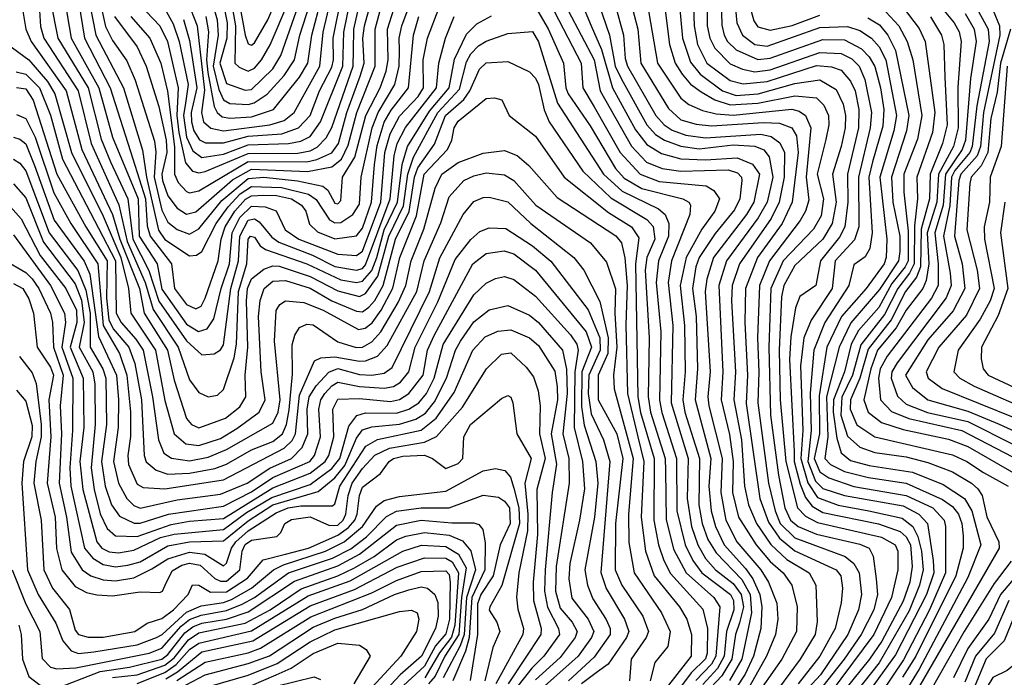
# Model space of a CAD drawing. Extents: x 501367 to 657802, y 482273 to 547541.
# Tile 500 of 656: x 578555 to 581743, y 529357 to 531485. Entities that reach past the tile are written whole.
import ezdxf

# ---------------------------------------------------------------- set-up
doc = ezdxf.new("R2010")
doc.units = 0

msp = doc.modelspace()

# ---------------------------------------------------------------- linework, layer by layer
at = {"layer": '0CON20XD'}
for points in [[(581424, 531664), (581580.3, 531475)], [(580628.7, 531645), (580658.9, 531405), (580677.5, 531345), (580699.3, 531309.3), (580727, 531277), (580761.3, 531251.3), (580805.7, 531225.7), (580855, 531209.1), (580945.1, 531214.9), (581065, 531238.4), (581135, 531232.7), (581158.5, 531208.5), (581173, 531175), (581174, 531145), (581165, 531097.8)], [(580823.7, 531635), (580827.6, 531467.6), (580835.5, 531435.5), (580846, 531415), (580875, 531387.8), (580945, 531356.7), (580985, 531360.8), (581155, 531420.8), (581225, 531419.8), (581280.8, 531390.8), (581305.4, 531365.4), (581323.2, 531333.2), (581342, 531265), (581352.4, 531195), (581349.2, 531140.8), (581315.6, 531025.6), (581304.4, 530975), (581315.1, 530795), (581307.6, 530745), (581292.4, 530717.6), (581255, 530691.8), (581239.6, 530625), (581161.9, 530505), (581125.7, 530415), (581114, 530276), (581117.8, 530155), (581106.4, 530055), (581131.2, 529991.2), (581155, 529968.2), (581225, 529944.9), (581415, 529911.4), (581466.2, 529885), (581494.3, 529854.3), (581512.8, 529735), (581514.7, 529695), (581490.2, 529625), (581390.9, 529429.1), (581255, 529242.4)], [(578801, 531605), (578832.7, 531462.7), (578855, 531417.8), (578901.9, 531351.9), (578929.3, 531289.3), (578991.7, 531091.7), (578996.2, 531056.2), (578990.4, 530975), (579015, 530869), (579035, 530829.6), (579065, 530805.8), (579105, 530791.2), (579135, 530807.9), (579209.8, 530900.2), (579295, 530971), (579345, 530975.2), (579453.9, 530963.9), (579536.4, 530946.4), (579553.1, 530933.1), (579575, 530891.1), (579585, 530888.9), (579595, 530899.6), (579600, 530975), (579640.3, 531039.7), (579675.8, 531175), (579722.4, 531265), (579741.3, 531318.7), (579747.4, 531355), (579746.1, 531455), (579787.1, 531585)], [(578862, 531495), (578935, 531397.2), (578964.1, 531335), (579005, 531204.6), (579029.2, 531095), (579031.4, 531055), (579015.4, 530985), (579017.7, 530965), (579035.1, 530915), (579065.3, 530875.3), (579095, 530855.9), (579125, 530863), (579243.6, 530966.4), (579305, 531001.7), (579486.5, 530993.5), (579565, 531009.4), (579596.4, 531033.6), (579618.7, 531078.7), (579646.1, 531185), (579705.7, 531335), (579706.1, 531455), (579746, 531605)], [(580682.3, 531625), (580701.2, 531425), (580727.2, 531347.2), (580758.5, 531308.5), (580829.8, 531255), (580875, 531240.1), (580945.4, 531245), (581065, 531278.6), (581145, 531290), (581198.8, 531258.8), (581221.4, 531211.4), (581228.9, 531175), (581227.6, 531135), (581215, 531074.5), (581186, 530985), (581198, 530895), (581185.3, 530825), (581155, 530774.6), (581065, 530690), (581028.4, 530625), (581021.8, 530588.2)], [(580733.6, 531625), (580738.3, 531465), (580749.8, 531405), (580779.4, 531345), (580855, 531287.9), (580897.3, 531277.3), (580975, 531285.4), (581135, 531336.8), (581182.7, 531332.7), (581215, 531321.3), (581245, 531286.1), (581260, 531255), (581271.8, 531195), (581270.2, 531135), (581235.1, 530985), (581235.8, 530895), (581226.5, 530815), (581209.2, 530780.8), (581147.2, 530705), (581132.3, 530625), (581080.8, 530589.2), (581067, 530553), (581051.2, 530458.8), (581047, 530385), (581062.3, 530087.7), (581062.8, 530055), (581081.5, 529981.5), (581098.8, 529938.8), (581120.1, 529910.1), (581155, 529890.4), (581335, 529853.6), (581405, 529828.4), (581425, 529811), (581438.8, 529785), (581444.7, 529715), (581436.7, 529665), (581415, 529603.5), (581346.1, 529473.9), (581306.1, 529415), (581194, 529276)], [(580779.9, 531615), (580780.9, 531465), (580789.3, 531425), (580805, 531393), (580855, 531342.4), (580895, 531325.1), (580935, 531316.7), (580985, 531323.3), (581145, 531379.4), (581215, 531375.3), (581249, 531359), (581272.6, 531335), (581291.5, 531291.5), (581313.1, 531185), (581308.4, 531135), (581270.4, 530975), (581271.3, 530815), (581257.1, 530772.9), (581195.1, 530705), (581185.4, 530615), (581117.3, 530512.7), (581094, 530455), (581082.5, 530365), (581090.5, 530155), (581084.2, 530065), (581106.6, 529986.6), (581138.3, 529938.3), (581205, 529913.3), (581304.3, 529895.7)], [(580862.3, 531625), (580877.1, 531475), (580895.5, 531435), (580935, 531404.6), (580975, 531400), (581145, 531460.1), (581235, 531463.5), (581275, 531450.4), (581312.6, 531425), (581337.8, 531397.8), (581358.9, 531355), (581393.1, 531175), (581385.5, 531125), (581339.5, 530975), (581362, 530775), (581360.2, 530715), (581353.8, 530695), (581295.9, 530615), (581215.1, 530525), (581168.4, 530425), (581142.7, 530267.3), (581144.1, 530145), (581126.8, 530065), (581145, 530022), (581175, 530002.7), (581255, 529974.7), (581425, 529945.3), (581510.9, 529905), (581547.6, 529865), (581552.4, 529845), (581552, 529695), (581500.8, 529575), (581416.7, 529413.3), (581309.2, 529255)], [(579232.8, 531582.8), (579253.7, 531465), (579251.1, 531345), (579265, 531331), (579295, 531318.2), (579315, 531328.8), (579337.6, 531355), (579365.7, 531404.3), (579426, 531545)], [(578655.1, 531545), (578678.1, 531425), (578776.3, 531265), (578819, 531099), (578848.9, 531025), (578905.6, 530905), (578921, 530775), (578973.6, 530673.6), (579005, 530573.7), (579095, 530446), (579145, 530400.3), (579185, 530403.8), (579205, 530416.7), (579215, 530432.5), (579238.3, 530615), (579263.7, 530705), (579267.5, 530785), (579295, 530836.7), (579315, 530840.1), (579330.8, 530830.8), (579371.5, 530781.5), (579394.1, 530765), (579502.9, 530723), (579575, 530686.5), (579645, 530674.3), (579665, 530680.4), (579675, 530691.8), (579754.5, 530905), (579767.3, 531045), (579777.1, 531085), (579803.7, 531136.3), (579904.9, 531265), (579911.9, 531345), (579933.1, 531425), (579961.7, 531495)], [(578700.9, 531545), (578721.6, 531425), (578810.8, 531265), (578855.1, 531105), (578938.4, 530905), (578942.3, 530785), (578999.6, 530695), (579015, 530613), (579095, 530499.3), (579133.6, 530476.4), (579161.6, 530485), (579183.5, 530516.5), (579207, 530615), (579234.5, 530695), (579242.8, 530795), (579268.2, 530845), (579305, 530881.5), (579349.5, 530879.5), (579385, 530866.1), (579414.8, 530805), (579458.3, 530775), (579585, 530726.5), (579645, 530721.8), (579665, 530736.2), (579724.1, 530895), (579737.5, 531055), (579754.1, 531115.9), (579785, 531173.3), (579845, 531237.1), (579862.2, 531265), (579860.8, 531355), (579875.7, 531425), (579913.2, 531525)], [(578745, 531545.7), (578764.3, 531425), (578848, 531265), (578921.4, 531035), (578962.2, 530905), (578967.6, 530817.6), (578977.1, 530785), (579046.4, 530695), (579055.7, 530615), (579095, 530563.3), (579125, 530549), (579142.3, 530557.7), (579155, 530583.8), (579197.4, 530705), (579206.8, 530775), (579220.7, 530815), (579251.5, 530865), (579286, 530904), (579305, 530915.2), (579345, 530917.7), (579386.1, 530916.1), (579435, 530905.1), (579467.1, 530885), (579481.1, 530865), (579493, 530823), (579519, 530799), (579575, 530775.9), (579644.9, 530785.1), (579665, 530810), (579693.9, 530895), (579703.9, 531016.1), (579712.5, 531077.5), (579735, 531154), (579757.2, 531192.8), (579813.6, 531265), (579830, 531435), (579847.2, 531495)], [(578779.8, 531545), (578801.8, 531435), (578891.2, 531265), (578952.5, 531062.5), (578965.8, 530975), (579004.2, 530804.2), (579025, 530773.8), (579105, 530720.7), (579127.1, 530722.9), (579145, 530735.3), (579190.8, 530825), (579230.2, 530879.8), (579268.8, 530921.2), (579305, 530944.9), (579402.5, 530942.5), (579490.1, 530920.1), (579515, 530902.9), (579557.9, 530837.9), (579575, 530827.3), (579595, 530829), (579634, 530855), (579655, 530888.2), (579660.6, 530975), (579695.7, 531135), (579715.1, 531185), (579769, 531275), (579783.6, 531335), (579785.1, 531385), (579783.6, 531425), (579791.7, 531465), (579829.1, 531565)], [(579025, 531520.4), (579052, 531472), (579071.3, 531415), (579100.5, 531275), (579092, 531215), (579085.1, 531175), (579095.5, 531105.5), (579115, 531060.3), (579145, 531038.8), (579215, 531049.8), (579295, 531080), (579425.7, 531084.3), (579465, 531092.4), (579495, 531107.4), (579529.2, 531155), (579601.4, 531335), (579604.3, 531445), (579625.2, 531545)], [(579098.2, 531545), (579129.4, 531465), (579152.9, 531257.1), (579143.2, 531185), (579149.7, 531155), (579174, 531134), (579215, 531125.5), (579365.1, 531144.9), (579410.7, 531159.3), (579443.8, 531185), (579526.7, 531335), (579538, 531445), (579565.4, 531565)], [(579157.6, 531495), (579166.3, 531446.3), (579160.1, 531355), (579164.3, 531314.3), (579184.6, 531204.6), (579194.4, 531184.4), (579211, 531171), (579235, 531166.1), (579305, 531170.4), (579377, 531195), (579460.9, 531299.1), (579488.3, 531345), (579501, 531435), (579532, 531555)], [(579177.1, 531545), (579194.4, 531484.4), (579197.4, 531435), (579181.3, 531335), (579199.6, 531259.6), (579215, 531225.5), (579235, 531214.1), (579295, 531210.3), (579314.1, 531215.9), (579356, 531244), (579411.1, 531305), (579444.9, 531355), (579462.2, 531435), (579494.6, 531535)], [(579212.3, 531545), (579226.3, 531475), (579226.1, 531425), (579203.4, 531345), (579225, 531278.8), (579285, 531257.5), (579305, 531259.2), (579375, 531326.2), (579400.5, 531369.5), (579464.7, 531555)], [(579266.2, 531535), (579285.4, 531435.4), (579295, 531407.5), (579305, 531402.5), (579315, 531410.7), (579357.9, 531485), (579384.4, 531545)], [(579570.6, 531355), (579570.3, 531425), (579595.5, 531555)], [(580257.4, 531567.4), (580373, 531345), (580378.3, 531265), (580415, 531202.9), (580499.1, 531055), (580563.8, 530985), (580625, 530961.5), (580777.5, 530947.5), (580802.6, 530932.6), (580820.2, 530905), (580805.2, 530865), (580763.1, 530806.9), (580712.6, 530715), (580693.3, 530625), (580707.6, 530495), (580709.5, 530345), (580701.4, 530255), (580708.2, 530215), (580756.2, 530065), (580753.3, 529915), (580764.7, 529855), (580783.2, 529803.2), (580809.6, 529759.6), (580892.8, 529672.8), (580920, 529625), (580924.6, 529565), (580892.6, 529415), (580853.2, 529346.8)], [(580371.9, 531545), (580405.4, 531465.4), (580438.9, 531388.9), (580474.4, 531265), (580548.8, 531128.8), (580585, 531081.3), (580632.5, 531052.5), (580695, 531035.3), (580775, 531032), (580878.2, 531038.2), (580927.2, 531017.2), (580949.8, 530985), (580931.7, 530895), (580907.7, 530855), (580801.2, 530715), (580779.2, 530645), (580774.7, 530605), (580790.1, 530345), (580783.2, 530265), (580786.1, 530235), (580829, 530065), (580824.9, 529954.9), (580841.1, 529865), (580876.8, 529795), (580954.1, 529705), (580978.9, 529665), (581006.2, 529596.2), (581009.8, 529545), (581002, 529495), (580972.8, 529425), (580908.6, 529311.4)], [(580480, 531545), (580510, 531435), (580515, 531360), (580522.2, 531335), (580614.4, 531175), (580641.8, 531145), (580667.8, 531127.8), (580711.8, 531111.8), (580775, 531103), (580954.7, 531114.7), (580987.5, 531107.5), (581016.4, 531086.4), (581031.5, 531055), (581029.6, 530975), (581014.1, 530895), (580988, 530842), (580884.9, 530695), (580862, 530625), (580858.9, 530575), (580872.6, 530345), (580867.1, 530255), (580891.6, 530125), (580901.4, 529975), (580914.2, 529915), (580940.3, 529855), (580986.8, 529786.8), (581038.1, 529738.1), (581111.4, 529695), (581132, 529655), (581136.5, 529536.5), (581130, 529495), (581081.7, 529415), (581014.8, 529325.2)], [(580532.2, 531545), (580555.9, 531455), (580566.3, 531345), (580655, 531197.5), (580695, 531161.4), (580745, 531147), (580795, 531141.2), (580962.6, 531152.6), (581015, 531150.4), (581055, 531135.6), (581069.4, 531109.4), (581075.5, 531055), (581056.3, 530895), (581023.2, 530825), (580943.5, 530715), (580904.7, 530615.3), (580902.5, 530505), (580911.1, 530335), (580907.2, 530242.8), (580951.6, 529935), (580979.1, 529859.1), (581015, 529807.1), (581065, 529765.5), (581198.8, 529705), (581213.5, 529685), (581218.9, 529645), (581215, 529598), (581194.6, 529515), (581145.6, 529425), (581075.6, 529335)], [(580585.4, 531545.4), (580620.1, 531345), (580695, 531231.2), (580720.9, 531210.9), (580765, 531191.1), (580810.2, 531180.2), (580865, 531176), (581055, 531195.9), (581078.9, 531188.9), (581098.9, 531175), (581116.5, 531135), (581101, 530975), (581109.4, 530900.6), (581098.9, 530865), (581081.7, 530835), (580982, 530705), (580950.4, 530625), (580943.8, 530455), (580948.2, 530345), (580944.5, 530245), (580979.4, 529985), (581000.4, 529895), (581017.4, 529855), (581065, 529808.3), (581227.6, 529747.6), (581255.1, 529725.1), (581272.5, 529695), (581280.4, 529625), (581270.7, 529575), (581235.8, 529495), (581147.1, 529365), (581092.8, 529305)], [(578565, 531513.3), (578575.4, 531455), (578592.4, 531415), (578705.1, 531255), (578756, 531065), (578855.1, 530855.1), (578879.3, 530775), (578942.5, 530615), (578957.5, 530535), (579033.6, 530415), (579055, 530317.9), (579095, 530194), (579110.7, 530175), (579135, 530163.6), (579221.4, 530195), (579267.4, 530232.6), (579287.2, 530265), (579284.6, 530335), (579293.8, 530425), (579289.3, 530575), (579292.8, 530615), (579305, 530646), (579345, 530677.8), (579375, 530688.3), (579395, 530687.7), (579495, 530654.2), (579585, 530607.5), (579655, 530589), (579675, 530599.1), (579714.8, 530655.2), (579750.2, 530785), (579797.5, 530882.5), (579811.5, 530985), (579829.8, 531040.2), (579909, 531185), (579979.3, 531260.7), (580001.6, 531348.4), (580015.4, 531374.6), (580039.9, 531400.1), (580065, 531415.2), (580135, 531440), (580215, 531447.5), (580235, 531413.8), (580296.1, 531215), (580444.9, 530985), (580505, 530930.5), (580622.9, 530872.9), (580644.9, 530854.9), (580656.2, 530825), (580655.5, 530785), (580622.9, 530705), (580615.3, 530634.7), (580631, 530475), (580626.7, 530253.3), (580633.4, 530213.4), (580681.4, 530065), (580682.5, 529895), (580709.3, 529785), (580734.5, 529734.5), (580763.1, 529695), (580856.6, 529625), (580866.1, 529605), (580867.3, 529575), (580843, 529505), (580835.6, 529425), (580814, 529385), (580766.1, 529333.9)], [(578619, 531515), (578622.9, 531462.9), (578633.3, 531425), (578744.3, 531255), (578786.6, 531085), (578876.4, 530886.4), (578902.5, 530767.5), (578961.1, 530635), (578987.2, 530547.2), (579068.2, 530425), (579105, 530320), (579135, 530278.5), (579165, 530264.7), (579195, 530270), (579215, 530288.1), (579249.4, 530390.6), (579256.9, 530435), (579263.9, 530605), (579290.2, 530695), (579294.9, 530775), (579302.4, 530785), (579315, 530781), (579333.5, 530753.5), (579351.3, 530741.3), (579485.1, 530695.1), (579595, 530643.2), (579645, 530634.9), (579665, 530638.4), (579695, 530673.2), (579711.2, 530715), (579734.9, 530805.1), (579777.8, 530895), (579793.1, 531016.9), (579810.6, 531075), (579881.3, 531188.7), (579945.6, 531265), (579962.8, 531357.2), (580001.8, 531438.2), (580035, 531472.2), (580082.8, 531497.2)], [(578941.6, 531535), (579008.6, 531465), (579033.2, 531415), (579067.8, 531265), (579063.7, 531175), (579070.6, 531120.6), (579091.7, 531021.7), (579114.4, 530994.4), (579135, 530989.7), (579155, 530993.7), (579295, 531052.4), (579455, 531053.1), (579495, 531060.7), (579517.7, 531072.3), (579547.2, 531102.8), (579565, 531136.4), (579634.2, 531335), (579635.4, 531385), (579636.6, 531455), (579655.6, 531535)], [(579657.6, 531302.4), (579670.1, 531345), (579666.3, 531425), (579671.1, 531465), (579691.2, 531535)], [(580225.3, 531525.3), (580266.1, 531456.1), (580315.4, 531345), (580323.4, 531265), (580330.9, 531245), (580401.6, 531141.6), (580483.5, 531003.5), (580512.3, 530972.3), (580569.3, 530939.3), (580702.1, 530905), (580721.1, 530895), (580726.5, 530885), (580724.8, 530855), (580665.1, 530704.9), (580654.5, 530635), (580669.3, 530495), (580664.2, 530245), (580718.7, 530065), (580716.1, 529935), (580729.7, 529845), (580750.5, 529785), (580775, 529741.6), (580807.1, 529705), (580865, 529660), (580891.2, 529625), (580898.5, 529585), (580885, 529532.9), (580872.8, 529495), (580860.4, 529415), (580828.4, 529361.6), (580775.6, 529305)], [(580330.8, 531515), (580414.9, 531355), (580434.4, 531255), (580535.8, 531075.8), (580584.4, 531024.4), (580635, 531003.7), (580695, 530994.9), (580848.9, 530998.9), (580879.1, 530989.1), (580892.2, 530975), (580893.4, 530965), (580886.9, 530905), (580869.3, 530869.3), (580806.9, 530793.1), (580755.1, 530715), (580744.3, 530685), (580733.3, 530615), (580744.5, 530525), (580749.3, 530355), (580741.4, 530255), (580792.9, 530065), (580786.4, 529975), (580793.5, 529895), (580808, 529845), (580835.8, 529785), (580905, 529709.3), (580928.1, 529675), (580951.1, 529625), (580958.1, 529585), (580954, 529515), (580930.5, 529425), (580903.6, 529366.4), (580875, 529322.8)], [(580430, 531535), (580464.7, 531434.7), (580483.1, 531335), (580502.9, 531292.9), (580584.9, 531144.9), (580613.9, 531113.9), (580643, 531095), (580695, 531075.7), (580755, 531066.9), (580865, 531079.7), (580935, 531075.8), (580964.5, 531064.5), (580981.3, 531041.3), (580992.8, 530975), (580974.7, 530895), (580946, 530844), (580842.7, 530705), (580817.9, 530625), (580831.9, 530345), (580825.5, 530255), (580853, 530143), (580864.7, 530055.3), (580862.9, 529955), (580882, 529875), (580938.8, 529785), (580985, 529731.9), (581026.7, 529695), (581054.5, 529655), (581071.7, 529585), (581069.8, 529505), (581022.8, 529415), (580928.7, 529281.3)], [(580922.7, 531512.7), (580931.7, 531481.7), (580945, 531462.2), (580985, 531451.1), (581056, 531466), (581145, 531500.1)], [(581345, 531525.8), (581401.6, 531465), (581428, 531415), (581446.2, 531355), (581475.9, 531175), (581461.3, 531098.7), (581417, 530985), (581417.3, 530927.3), (581431, 530801), (581431, 530705), (581421.8, 530685), (581378.8, 530631.2), (581336.6, 530553.4), (581270.8, 530479.2), (581246.9, 530435), (581225.5, 530345), (581189.8, 530255), (581189, 530215), (581200.7, 530130.7), (581215, 530083.2), (581245, 530058.7), (581305, 530042.2), (581445, 530020.9), (581545, 529980.4), (581613.5, 529935), (581637.3, 529895), (581666.3, 529785), (581625, 529679.6), (581466.9, 529383.1), (581320.1, 529145)], [(581415.5, 531525), (581467.1, 531457.1), (581486.3, 531415), (581517.7, 531185), (581509.8, 531119.8), (581459.2, 530975), (581461.5, 530905), (581452.4, 530817.6), (581451, 530695), (581435.6, 530664.4), (581397.4, 530615), (581355, 530530.8), (581277.6, 530432.4), (581251.4, 530335), (581216.1, 530263.9), (581213.9, 530205), (581235, 530137.3), (581275, 530101.1), (581323.8, 530083.8), (581425, 530069.8), (581495, 530051.7), (581575, 530021.9), (581636.2, 529985), (581657.1, 529967.1), (581670.7, 529945), (581686.5, 529876.5), (581725.2, 529795), (581726.1, 529775), (581409.2, 529225)], [(581615.5, 531505.5), (581645.4, 531455), (581651.2, 531415), (581633.5, 531295), (581617, 531095), (581606.5, 531065), (581552.4, 530985), (581545.1, 530885), (581517.6, 530795), (581528.6, 530695), (581528.1, 530625), (581506.6, 530583.4), (581363.7, 530396.3), (581341.2, 530355), (581334.9, 530325), (581341.6, 530255), (581377.5, 530217.5), (581434, 530194), (581605.6, 530155.6), (581825, 530041)], [(581645.6, 531535), (581690.8, 531455), (581693.2, 531415), (581653.3, 531206.7), (581638.9, 531075), (581630.8, 531055), (581582.5, 530997.5), (581571.7, 530975), (581566.2, 530883.8), (581545.9, 530785), (581567.8, 530665), (581570.4, 530625), (581554.6, 530585.4), (581395.6, 530375), (581378.2, 530345), (581376.7, 530325), (581396.4, 530266.4), (581425, 530240.6), (581493.8, 530213.8), (581625, 530184.4), (581775, 530109.3)], [(581706.6, 531515), (581726.7, 531465), (581727.6, 531435), (581675.2, 531184.8), (581665.5, 531075), (581654.5, 531045), (581602.1, 530985), (581595.7, 530965), (581581.3, 530785), (581605.7, 530695), (581614.6, 530615), (581577.1, 530542.9), (581495, 530449), (581423.2, 530335), (581445.2, 530295), (581494.8, 530255), (581625, 530218.5), (581726.1, 530176.1), (581895, 530098.2)], [(578915.1, 531495), (578976.3, 531425), (579012.1, 531345), (579033.7, 531253.7), (579056.5, 531073.6), (579056.6, 530985), (579068.3, 530958.3), (579095, 530928.7), (579105.2, 530925.2), (579135, 530931.2), (579295, 531025.9), (579484.8, 531025.2), (579517.5, 531032.5), (579565, 531054), (579586.9, 531085), (579613.8, 531185), (579657.6, 531302.4)], [(579085.6, 531485.6), (579105, 531417.9), (579128.9, 531265), (579110.6, 531185), (579110.9, 531155), (579119.1, 531125), (579136.7, 531096.7), (579156.7, 531086.7), (579215, 531086.2), (579295, 531108.4), (579404, 531116), (579457.3, 531135), (579495.3, 531175), (579525.7, 531255), (579565, 531331), (579570.6, 531355)], [(581301.2, 531491.2), (581338.7, 531468.7), (581365.6, 531435.6), (581390.8, 531385), (581433.9, 531175), (581426.2, 531125), (581377.2, 530975), (581381.5, 530895), (581404.1, 530785), (581404.7, 530735), (581400.1, 530705), (581338.3, 530611.7), (581245.7, 530504.3), (581208.2, 530425), (581167.3, 530265), (581171.1, 530135), (581161.5, 530065), (581179.8, 530045), (581225, 530023.1), (581303.4, 530003.4), (581425, 529984.5), (581542, 529932), (581575, 529909.3), (581593.8, 529885), (581605.6, 529855), (581609.6, 529815), (581609.3, 529775), (581585.7, 529685), (581456.4, 529425), (581413.4, 529356.6)], [(581504, 531494), (581539.5, 531435), (581547.3, 531405), (581549.6, 531299.6), (581557.2, 531145), (581542.8, 531085), (581502.8, 530985), (581500.2, 530905), (581473.2, 530806.8), (581471.7, 530685), (581458.6, 530651.4), (581422.8, 530605), (581375.8, 530514.2), (581301.4, 530418.6), (581275.3, 530324.7), (581245.1, 530255.1), (581243.8, 530225), (581265, 530174), (581323.5, 530135), (581575, 530076.3), (581621.7, 530055), (581675, 530019.3), (581754.7, 529975)], [(581580.3, 531475), (581596.1, 531446.1), (581603.3, 531415), (581592.7, 531267.3), (581593, 531135), (581578.1, 531075), (581529.1, 530985), (581524.2, 530895), (581492.8, 530795), (581497.9, 530695), (581489.2, 530640.8), (581478.5, 530615), (581425, 530544.5), (581392.2, 530487.8), (581332.5, 530415), (581310.5, 530355), (581288.1, 530255), (581302.4, 530215), (581345, 530181.2), (581415, 530158.3), (581562.3, 530127.7), (581625, 530103.5), (581795.1, 530005.1)], [(581762.7, 531455), (581730.5, 531345), (581719.4, 531250.6), (581698.8, 531165), (581689.6, 531055), (581668.2, 531011.8), (581635.5, 530975), (581630.9, 530955), (581621.1, 530805), (581654.4, 530675), (581662.4, 530615), (581620.7, 530529.3), (581531, 530425), (581489.2, 530345), (581496.4, 530325), (581541.2, 530291.2)], [(578515.9, 531405.9), (578585, 531354.8), (578644.5, 531285), (578668.4, 531245), (578722.5, 531055), (578825, 530849.5), (578882.5, 530715), (578907.3, 530615), (578915.3, 530535), (578994.3, 530415), (579025, 530252.5), (579055.2, 530145), (579092.4, 530112.4), (579135, 530107.4), (579205, 530130), (579258.3, 530161.8), (579329.8, 530215), (579349.5, 530255), (579336.9, 530345), (579328.4, 530525), (579333.7, 530576.3), (579346.6, 530615), (579375, 530638.7), (579415, 530640.9), (579495, 530615.8), (579565, 530575.5), (579645, 530542), (579665, 530540), (579685.5, 530554.5), (579705, 530576.7), (579731.9, 530625), (579772.1, 530775), (579816, 530864), (579833.3, 530975), (579844, 531006), (579897.8, 531082.2), (579933.4, 531175), (579993.2, 531226.8), (580012.4, 531255), (580043.4, 531325), (580065, 531346), (580135, 531349.7), (580205, 531316.6), (580225, 531296.3), (580234.9, 531275), (580253, 531193), (580269.5, 531155), (580378.3, 530995), (580468.7, 530908.7), (580585, 530838.9), (580605.8, 530815.8), (580611.2, 530775), (580585.7, 530715), (580580, 530675), (580593.4, 530455), (580589.9, 530265), (580597.5, 530215), (580644.9, 530065), (580645.8, 530025), (580647.6, 529867.6), (580671.8, 529771.8), (580712.3, 529695), (580802.6, 529615), (580821.4, 529585), (580808.4, 529425), (580795, 529399.5), (580743.7, 529346.3)], [(578544.1, 531315.9), (578575, 531309.1), (578619.2, 531265), (578655, 531175.9), (578694, 531034), (578810.5, 530810.5), (578864.9, 530705), (578867.8, 530535), (578883.2, 530505), (578931.3, 530451.3), (578954.5, 530415), (578984.5, 530265), (579004.2, 530125), (579022.1, 530082.1), (579046, 530066), (579105, 530057.6), (579165, 530069.1), (579225, 530093.9), (579375, 530179.2), (579392.2, 530215), (579398.1, 530255), (579379.4, 530445), (579385, 530544.3), (579397, 530563), (579415, 530575.2), (579475, 530569.4), (579537.4, 530545), (579652.3, 530482.3), (579673.2, 530486.8), (579695.8, 530504.2), (579725.1, 530544.9), (579763.4, 530616.6), (579786, 530715), (579839.5, 530850.5), (579864.2, 530985), (579940.2, 531065), (579954.4, 531095), (579961.2, 531135), (579975, 531157.1), (580065, 531229.7), (580092.5, 531232.5), (580115.5, 531225.5), (580140, 531175), (580225, 531108.6), (580317.7, 530975), (580461.4, 530861.4), (580535.2, 530815), (580559.5, 530779.5), (580548.4, 530695), (580556.4, 530265), (580565, 530214.1), (580609.3, 530065), (580608.1, 529865), (580623.3, 529785), (580639.9, 529735), (580662.3, 529692.3), (580766.7, 529576.7), (580781.4, 529515), (580781, 529435), (580775, 529416.2), (580729.1, 529370.9), (580671.8, 529295)], [(581751.6, 531335), (581732.9, 531075), (581697.2, 530975), (581694.2, 530895), (581677.4, 530815), (581678, 530775), (581710.3, 530615), (581696.8, 530575), (581664.3, 530515.7), (581593.4, 530415), (581578.9, 530345), (581598.4, 530325), (581645, 530299.4), (581842.7, 530212.7)], [(578545, 531265.7), (578575, 531261.2), (578598.1, 531225), (578675, 530984.8), (578769.3, 530815), (578838.6, 530705), (578836.4, 530583.6), (578844.1, 530514.1), (578857.2, 530485), (578908.2, 530425), (578927.7, 530372.3), (578949.6, 530255), (578957.8, 530075), (578964.2, 530054.2), (578996.7, 530026.7), (579034.7, 530014.7), (579105, 530016.9), (579187.2, 530032.8), (579225, 530046.8), (579305, 530092.6), (579375, 530120), (579405.6, 530145), (579418.8, 530175), (579427.6, 530222.4), (579437.8, 530337.8), (579436.8, 530433.2), (579445.5, 530464.5), (579461, 530489), (579485, 530499.3), (579505, 530497.6), (579585, 530442.4), (579644.5, 530424.5), (579665.1, 530424.9), (579695, 530442.1), (579724.6, 530475.4), (579780.4, 530569.6), (579805.6, 530624.4), (579822.5, 530705), (579863.3, 530806.8), (579899.9, 530940.1), (579922.1, 530985), (579975, 531023), (580055, 531053.4), (580125, 531061.3), (580165.7, 531045.7), (580203.7, 531013.7), (580295, 530909.6), (580485, 530785.2), (580502.9, 530762.9), (580514.4, 530714.4), (580521.7, 530625), (580517.3, 530497.3), (580522.9, 530275), (580556.6, 530135), (580575.8, 530055), (580567.4, 529875), (580581, 529765), (580609.6, 529685), (580691.6, 529585), (580714.5, 529545), (580730.3, 529495), (580728.7, 529425), (580655, 529331.3)], [(578545, 531178), (578575, 531165.7), (578604.9, 531105), (578665, 530924.4), (578720.9, 530825), (578808.4, 530695), (578825, 530495.7), (578877.8, 530405), (578902.3, 530335), (578914.1, 530215.9), (578913.4, 530136.6), (578905.1, 530075.1), (578907.6, 530045), (578935, 529981.9), (578955, 529970.9), (579025, 529967), (579215, 529996), (579411.3, 530098.7), (579436.6, 530123.4), (579448, 530145), (579460.6, 530269.4), (579509.4, 530380.6), (579529.5, 530390.5), (579575, 530394.1), (579655, 530379.6), (579675, 530381.1), (579713.4, 530396.6), (579745, 530431), (579840.2, 530605), (579864.7, 530705), (579918.1, 530828.1), (579945, 530911.6), (579993.4, 530965), (580025, 530980.2), (580065, 530989.3), (580125, 530982.8), (580155, 530964.8), (580226.2, 530885), (580402.9, 530762.9), (580455, 530700), (580483.8, 530613.8), (580481.6, 530535), (580488.2, 530425), (580477, 530335), (580480.1, 530290.1), (580541.6, 530065), (580525.5, 529885), (580527.2, 529792.8), (580543.9, 529695), (580633, 529565), (580660.5, 529505), (580653.2, 529456.8), (580611.3, 529405), (580595.9, 529345)], [(578535, 531104.5), (578555, 531098.9), (578575, 531083), (578603, 531013), (578666.5, 530836.5), (578764.1, 530704.1), (578781.8, 530661.8), (578810.2, 530460.2), (578868.3, 530335), (578875.3, 530255), (578873.7, 530165), (578858.5, 530055), (578875, 529984.6), (578902.1, 529935), (578925, 529912.4), (578945, 529904.6), (579065, 529930.9), (579205, 529949.8), (579291.5, 529985), (579365, 530034), (579434.9, 530065.1), (579469.7, 530100.3), (579487.3, 530145), (579485.4, 530225), (579492.1, 530265), (579515, 530300.3), (579556, 530344), (579585, 530355.7), (579655, 530336.5), (579695.3, 530334.7), (579735, 530341.3), (579760.4, 530359.6), (579881.6, 530605), (579914.8, 530714.8), (579990.2, 530855), (580025, 530896.2), (580055, 530909.4), (580075, 530910.6), (580135, 530895.7), (580210, 530825), (580348.9, 530715), (580380.9, 530675), (580433.4, 530573.4), (580460.3, 530455), (580458.8, 530405), (580427.5, 530335), (580427.9, 530255), (580488.6, 530145), (580508.1, 530065), (580484.4, 529855), (580483.2, 529705), (580504.6, 529655), (580571.9, 529555), (580590.2, 529505), (580582.8, 529485), (580534.7, 529415.3), (580529.5, 529345)], [(581165, 531097.8), (581137.3, 530985), (581157.8, 530905), (581150, 530850), (581125, 530807.1), (581026.4, 530705), (580987.3, 530615), (580980.1, 530425), (580985.3, 530205.3), (581011.3, 530011.3), (581032.4, 529905), (581050.5, 529865), (581074.9, 529844.9), (581135, 529820.3), (581275, 529787.8), (581305.3, 529775), (581318.4, 529748.4), (581328.3, 529675), (581331.6, 529625), (581320.2, 529575), (581279.4, 529495), (581224.5, 529415.5), (581135, 529302.1)], [(578535, 531033.4), (578555, 531020.8), (578575, 530996.5), (578649.9, 530795), (578743.5, 530673.5), (578769.4, 530609.4), (578782.9, 530535), (578783.6, 530425), (578824.7, 530355), (578834.2, 530325), (578836, 530175), (578819.8, 530055), (578832.2, 529975), (578851.9, 529915), (578877.8, 529877.8), (578925.7, 529855.7), (578945, 529855.6), (579036.9, 529885), (579215, 529910.5), (579305, 529956.7), (579375, 530002.9), (579493.9, 530055), (579509.4, 530075), (579528.7, 530135), (579523.8, 530225), (579530.4, 530255), (579542.9, 530275), (579565, 530300), (579585, 530311.5), (579655, 530297.6), (579735, 530292.2), (579765, 530298.2), (579788.3, 530311.7), (579814.9, 530345), (579835.1, 530425), (579908.5, 530571.5), (579965, 530709.3), (580015, 530773.5), (580045, 530800), (580075, 530811.4), (580128.9, 530808.9), (580215, 530753.5), (580275, 530703.1), (580395, 530546.1), (580433.6, 530455), (580434.7, 530415), (580397.3, 530335), (580395.6, 530275), (580405, 530209.3), (580445.4, 530125.5), (580466, 530055), (580436.2, 529696.2), (580453.9, 529643.9), (580513.3, 529545), (580527.3, 529505), (580519.4, 529485), (580460.4, 529399.6), (580426, 529374), (580374.3, 529335)], [(578535, 530954.3), (578575, 530908.3), (578632.1, 530765), (578735, 530630.3), (578755, 530577.7), (578763.4, 530505), (578747.3, 530425), (578791.5, 530345), (578798.5, 530305), (578799.6, 530175), (578786, 530035), (578795.8, 529965), (578815.9, 529885.9), (578838.3, 529838.3), (578865, 529814.2), (578935, 529812.7), (579045, 529850.8), (579105, 529862.2), (579215, 529870.7), (579375, 529969.7), (579495, 530017.7), (579543.9, 530055), (579555.8, 530075), (579571.6, 530135), (579569, 530225), (579585, 530257), (579655, 530258.7), (579755, 530249.1), (579785, 530255.4), (579814.5, 530275), (579861.7, 530335), (579875.3, 530415), (579897.1, 530462.9), (580021.6, 530695), (580065, 530728.4), (580123.2, 530736.8), (580155, 530726.8), (580225, 530674.4), (580388.7, 530475), (580405.8, 530425), (580374.5, 530345), (580373.5, 530233.5), (580382.6, 530172.6), (580420.7, 530055), (580426.6, 529985), (580415.4, 529874.6), (580384.3, 529705), (580392.8, 529655), (580410.3, 529610.3), (580454.1, 529544.1), (580466.3, 529515), (580466.3, 529495), (580415, 529422.3), (580331.3, 529345)], [(578525, 530879.2), (578560.1, 530840.1), (578621.8, 530721.8), (578704.5, 530615), (578738.8, 530545), (578739.9, 530505), (578718.5, 530425), (578760.2, 530325), (578763.1, 530165), (578749.7, 530055), (578759.1, 529965), (578805, 529795.3), (578820.7, 529775), (578845, 529763), (578875, 529759.6), (578925, 529767.8), (579010.8, 529809.2), (579055, 529820.5), (579215, 529834.6), (579289.7, 529890.3), (579371.1, 529938.9), (579495, 529980.7), (579565, 530032.6), (579591.2, 530065), (579620.8, 530169.2), (579646.4, 530203.6), (579675, 530212.4), (579775, 530211.1), (579814.8, 530225), (579847.5, 530245), (579872.4, 530275), (579897.2, 530325), (579926, 530434), (580025.2, 530595), (580065, 530631.9), (580095, 530647.2), (580125, 530653.9), (580155, 530643.9), (580225, 530589.8), (580338.4, 530465), (580358.8, 530435), (580363.2, 530415), (580351.9, 530345), (580350.1, 530165), (580377.5, 530055), (580383.5, 529966.5), (580367.7, 529865), (580335.6, 529725), (580332.5, 529675), (580342.5, 529612.5), (580395.4, 529545), (580413.5, 529505), (580406.4, 529485), (580362.8, 529425), (580215, 529293.4)], [(581744, 530895), (581730.4, 530795), (581753.8, 530615), (581722.4, 530527.6), (581668.8, 530425), (581667.8, 530387.8), (581673.8, 530355), (581690.3, 530335), (581895, 530238.6)], [(578535, 530788.9), (578655.1, 530625), (578700.2, 530535), (578702.9, 530505), (578691.9, 530425), (578726.8, 530325), (578726.4, 530155), (578716.9, 530035)], [(578505, 530707.9), (578575, 530667), (578595, 530646.4), (578617.5, 530615), (578654.9, 530535), (578661.7, 530505), (578664.4, 530425), (578695.8, 530335), (578685.5, 530235), (578690.4, 530145), (578682.4, 529985), (578706.4, 529875), (578721.7, 529761.7), (578757.3, 529705), (578785.5, 529685.5), (578825, 529672.1), (578865, 529668.6), (578925, 529678.3), (578982.3, 529707.7), (579035, 529740.1), (579105, 529761.3), (579154.9, 529754.9), (579215, 529717.3), (579225, 529726.2), (579240.2, 529775), (579254.9, 529795), (579295, 529830.9), (579385, 529889.5), (579423.7, 529905), (579465, 529912.1), (579567.9, 529912.1), (579575, 529918), (579591.6, 529975), (579675.1, 530104.9), (579713.5, 530126.5), (579855, 530156.8), (579903.1, 530195), (579961.7, 530278.3), (580022.5, 530415), (580061.4, 530458.6), (580102.8, 530477.2), (580145, 530481.7), (580206, 530455), (580235, 530431), (580287.2, 530347.2), (580295, 530296.7), (580295.8, 530255), (580275.6, 530145), (580293.1, 530046.9), (580279, 529955), (580255.8, 529705), (580254.5, 529635), (580263.5, 529583.5), (580299.3, 529515), (580302.8, 529495), (580251.4, 529425), (580213.3, 529386.7), (580157.2, 529315)], [(578535, 530631.2), (578565, 530614.7), (578585, 530581.8), (578599.5, 530535), (578611.2, 530425), (578655, 530360.7), (578664.5, 530335), (578649.6, 530255), (578655.4, 530135), (578643.9, 529985), (578669.7, 529875), (578673.9, 529773.9), (578691.7, 529705), (578735, 529650.5), (578771.6, 529631.6), (578805, 529623.5), (578855, 529620.7), (578945, 529633.8), (579008.8, 529631.2), (579017.1, 529635), (579025.5, 529654.5), (579048.7, 529701.3), (579080.3, 529719.7), (579105, 529726.3), (579139.7, 529719.7), (579186.7, 529676.7), (579205, 529667.8), (579225, 529667.7), (579268, 529705), (579275.7, 529765), (579285, 529786.2), (579305, 529800.7), (579387.7, 529812.2), (579400.9, 529825), (579413.5, 529855), (579435, 529867.5), (579495, 529875.8), (579557.8, 529847.8), (579585, 529849), (579601.9, 529865), (579610.9, 529885), (579618.3, 529945), (579631.5, 529985), (579665, 530033), (579704.7, 530075.3), (579752.1, 530097.9), (579865, 530117.4), (579904.3, 530135.7), (579988.9, 530231.1), (580066.7, 530355), (580115, 530402.2), (580145, 530407.4), (580195, 530360.6), (580218.8, 530328.8), (580233.7, 530283.7), (580239.7, 530235), (580237.6, 530145), (580256, 530065), (580229.5, 529965), (580231.4, 529818.6), (580217, 529665), (580218.8, 529605), (580243.5, 529515), (580242.4, 529495), (580136.6, 529335)], [(581021.8, 530588.2), (581013.6, 530415), (581016.9, 530255), (581035.5, 530055), (581072.9, 529905), (581098.6, 529878.6), (581137.8, 529857.8), (581345, 529810.7), (581388.9, 529785), (581398.4, 529765), (581397.8, 529705), (581377.2, 529615), (581320.6, 529495), (581178.4, 529305)], [(578716.9, 530035), (578720.5, 529975), (578764.3, 529775), (578792.2, 529742.2), (578825, 529721.9), (578865, 529714.4), (578905, 529719.1), (578945, 529730.4), (579035, 529782.5), (579105, 529795.1), (579215, 529798.1), (579295, 529863.4), (579375, 529914.8), (579521.6, 529958.4), (579575, 530002.7), (579607.9, 530042.1), (579645, 530131), (579665, 530157.6), (579695, 530167.6), (579785, 530176.2), (579837.3, 530192.7), (579868.7, 530211.3), (579897.9, 530247.9), (579936.6, 530325), (579965.4, 530415), (579981.9, 530445), (580025, 530507.6), (580075, 530545.7), (580135, 530560.2), (580205, 530528.5), (580235, 530505.6), (580312.4, 530415), (580325, 530354.3), (580327.3, 530275), (580313.2, 530145), (580332.5, 530065), (580334.4, 529985), (580291.8, 529715), (580289.9, 529635), (580305, 529580.2), (580343.1, 529535), (580359.3, 529505), (580353, 529485), (580305, 529420.7), (580225, 529349)], [(578554.3, 530395), (578595, 530342.2), (578608, 530308), (578624.5, 530175), (578624.8, 530135), (578607.4, 530055), (578600.9, 529985), (578624.1, 529865), (578633.6, 529705), (578661.6, 529645), (578716.4, 529576.4), (578735, 529508.8), (578745, 529495.7), (578776.4, 529486.4), (578825, 529486.1), (578928.2, 529505), (578968.2, 529531.8), (579015, 529547.2), (579052.6, 529575), (579100.5, 529625), (579114, 529656), (579135, 529654.6), (579172.6, 529632.6), (579225, 529633.4), (579292.8, 529677.2), (579343, 529737), (579415.5, 529755.5), (579490, 529775), (579585, 529816.2), (579619, 529841), (579639.7, 529865), (579647.8, 529885), (579655.4, 529945), (579665, 529972.4), (579723.2, 530016.8), (579750.7, 530055), (579765.3, 530065), (579795, 530072.4), (579865.4, 530075.4), (579891.4, 530065), (579935, 530032.7), (579975, 530049), (579989.6, 530065), (579993.1, 530135), (580014.8, 530175), (580115, 530259.5), (580135, 530269.1), (580145, 530262.9), (580151.6, 530245), (580164.2, 530145), (580211.2, 530065), (580190.7, 529985), (580200.1, 529885), (580198.9, 529831.1), (580170.7, 529695), (580163.7, 529616.3), (580167.5, 529577.5), (580185.7, 529515), (580184.3, 529495), (580096.9, 529335)], [(578545, 530286.1), (578575, 530250.7), (578595, 530171.2), (578594.4, 530135), (578566.8, 530055), (578562.2, 529985), (578580.5, 529705), (578614.9, 529624.9), (578672.2, 529532.2), (578694.6, 529474.6), (578721.8, 529441.8), (578745, 529434), (578795, 529439.2), (578935, 529461.8), (578997.9, 529485), (579016.7, 529495), (579095, 529567.9), (579142.5, 529587.5), (579215, 529599.2), (579241, 529609), (579305, 529644.9), (579376.4, 529705), (579409, 529721), (579545.5, 529764.5), (579605.3, 529794.7), (579665.3, 529845), (579709.9, 529910.1), (579735, 529929.4), (579785, 529942.1), (579935, 529958.9), (580055, 530025.2), (580095, 530032), (580125.9, 530025.9), (580144.4, 530004.4), (580155, 529969.3), (580170.8, 529905), (580173.1, 529855), (580116, 529654), (580076.8, 529585), (580075, 529574), (580100, 529535), (580109.6, 529505), (580086.8, 529453.2), (580061.1, 529345)], [(581541.2, 530291.2), (581776.2, 530196.2)], [(578530.8, 529705), (578575, 529593.1), (578620.2, 529505), (578627.9, 529417.9), (578655, 529389.3), (578675, 529384.5), (578737.2, 529387.2), (578974.7, 529435), (579015, 529451.4), (579077.8, 529522.2), (579105, 529543.3), (579142.3, 529557.7), (579225, 529572.6), (579275, 529593), (579315.5, 529614.5), (579425, 529694.4), (579567.8, 529742.2), (579627.2, 529772.8), (579678.2, 529811.8), (579742.9, 529877.1), (579775, 529894.9), (579855, 529905.7), (579945, 529904.9), (580055, 529946), (580105, 529939.8), (580125, 529926.8), (580140.2, 529905), (580143.1, 529855), (580110.7, 529785), (580087.6, 529685), (580047.5, 529625), (580037, 529595), (580036.7, 529495), (580013.2, 529346.8)], [(581304.3, 529895.7), (581412.2, 529872.2), (581446.3, 529845), (581462.8, 529812.8), (581474, 529765), (581479.7, 529705), (581468, 529655), (581435, 529572), (581337, 529403), (581217.6, 529252.4)], [(578665, 529317.5), (578815, 529375.2), (578910.1, 529389.9), (579015, 529414.9), (579035, 529430.9), (579089.4, 529500.6), (579115, 529519.7), (579145, 529531.6), (579225, 529544.4), (579295, 529568.4), (579445, 529668.2), (579585, 529717.3), (579655.3, 529754.7), (579775, 529848.9), (579855, 529864.9), (579953.7, 529856.3), (580025, 529857.1), (580041, 529851), (580054.8, 529834.8), (580061.5, 529791.5), (580061, 529705), (580018.7, 529615), (580010.4, 529485), (579998.4, 529441.6), (579957.7, 529345)], [(578855, 529356.5), (578935, 529364.4), (579025, 529395.6), (579055, 529419.8), (579101.6, 529478.4), (579135, 529500.2), (579285, 529532), (579365.7, 529575), (579466.5, 529643.5), (579585, 529685.1), (579639.1, 529710.9), (579702.2, 529747.8), (579775, 529801.5), (579805, 529813.5), (579865, 529825.1), (579945, 529816.5), (579988.5, 529798.5), (580015.6, 529765.6), (580030.2, 529705), (580001.2, 529615), (579994.2, 529495), (579981.3, 529458.7), (579925.6, 529355)], [(578935, 529336.3), (579025, 529372.7), (579061.9, 529398.1), (579105, 529446.5), (579135, 529467.6), (579305, 529506.6), (579489.4, 529620.6), (579625, 529669.4), (579795, 529765.3), (579855.8, 529784.2), (579935, 529780), (579975.2, 529755.2), (580000.6, 529710.6), (579985.1, 529614.9), (579976.2, 529495), (579931.7, 529425), (579899.6, 529360.4), (579879, 529335)], [(579028, 529352), (579065.9, 529374.1), (579145, 529438.8), (579310.2, 529475), (579495, 529587.8), (579638.8, 529641.2), (579777, 529713), (579865, 529743.6), (579935, 529742.3), (579955, 529730), (579975.9, 529695), (579963.3, 529525), (579953.1, 529486.9), (579913.9, 529436.1), (579866.6, 529355)], [(581765, 529732.2), (581710, 529660), (581612.4, 529505), (581504.5, 529315)], [(579064.2, 529345.8), (579155, 529406.1), (579295, 529436.2), (579335, 529450.7), (579497.4, 529552.6), (579695, 529630.5), (579775, 529669.9), (579855, 529699.2), (579935, 529701.3), (579945, 529689.2), (579949, 529665), (579946.2, 529545), (579935, 529497.2), (579901.1, 529458.9), (579865, 529392.5), (579783.3, 529316.7)], [(581795, 529701.2), (581730.3, 529625), (581692, 529545), (581625, 529450.3), (581578, 529355)], [(578991.8, 529278.2), (579155, 529364.5), (579295, 529401.2), (579364.1, 529425.9), (579505, 529519.1), (579575, 529548.3), (579665, 529575.9), (579768.1, 529625), (579815, 529639.8), (579855, 529649.3), (579875, 529645.5), (579899.4, 529625), (579908.5, 529598.5), (579909.5, 529555), (579901.5, 529515), (579855.6, 529425), (579787, 529365), (579665, 529233.9)], [(581757.2, 529605), (581710.8, 529499.1), (581649.1, 529425), (581615, 529341.3)], [(579164, 529326), (579295, 529364), (579389, 529401), (579495, 529471.8), (579575, 529510.7), (579785, 529569.5), (579823.6, 529573.6), (579842, 529565), (579847.3, 529545), (579839.7, 529505), (579788.5, 529425), (579655, 529280.5)], [(581785, 529580.7), (581742.2, 529475)], [(578552.4, 529525), (578559.8, 529495), (578564.2, 529415), (578585, 529359.6), (578621.3, 529331.3)], [(579305, 529330.3), (579385.1, 529364.9), (579434.3, 529385.7), (579505, 529434.2), (579585, 529466.7), (579655, 529460.8), (579676.5, 529446.5), (579689.4, 529425), (579636.7, 529335)], [(581742.2, 529475), (581683.6, 529416.4), (581648.5, 529331.5)], [(581695, 529191.7), (581735, 529193.6), (581775, 529204.6), (581792.3, 529235), (581795, 529267.5), (581786.6, 529366.6), (581775, 529397.5), (581751.8, 529378.2), (581705, 529356.4), (581650.3, 529265), (581639.6, 529235), (581645.8, 529215), (581665, 529202.4), (581695, 529191.7)], [(579385, 529327.9), (579507.8, 529357.8), (579529.2, 529349.2)]]:
    msp.add_lwpolyline(points, dxfattribs=at)

doc.saveas('drawing.dxf')
